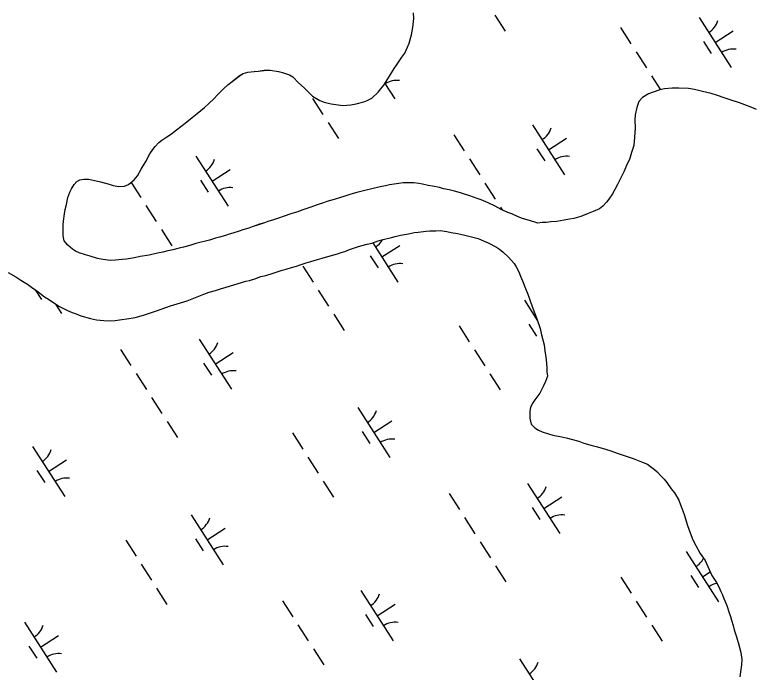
# Model space of a CAD drawing. Extents: x 3937982 to 3958556, y 219448 to 241894.
# Drawn here: x 3951836 to 3952456, y 230968 to 231520 of the extents above; entities that cross this region are included whole.
import ezdxf

# ---------------------------------------------------------------- set-up
doc = ezdxf.new("R2010")
doc.units = 0
doc.layers.add('V-TOPO-SHOR', color=7, linetype='Continuous')
doc.layers.add('V-WETL-SWMP', color=7, linetype='Continuous')

msp = doc.modelspace()

# ---------------------------------------------------------------- linework, layer by layer
at = {"layer": 'V-TOPO-SHOR'}
for points in [[(3951998.687, 231445.736), (3952003.137, 231450.033), (3952005.652, 231452.765), (3952011.264, 231458.231), (3952014.555, 231461.352), (3952018.233, 231464.285), (3952024.045, 231468.778), (3952027.535, 231470.933), (3952031.416, 231472.114), (3952036.855, 231472.526), (3952040.159, 231472.929), (3952045.207, 231473.536), (3952050.067, 231473.556), (3952057.067, 231472.614), (3952061.347, 231471.467), (3952066.408, 231469.741), (3952069.136, 231468.197), (3952074.016, 231463.165), (3952078.698, 231458.911), (3952081.627, 231456.007), (3952085.727, 231451.944), (3952091.961, 231448.083), (3952095.463, 231446.932), (3952101.302, 231445.402), (3952105.191, 231444.837), (3952111.024, 231444.085), (3952117.825, 231444.503), (3952122.484, 231445.494), (3952128.698, 231447.076), (3952131.606, 231448.255), (3952135.485, 231450.215), (3952140.712, 231455.29), (3952143.032, 231458.022), (3952145.545, 231460.949), (3952149.02, 231466.405), (3952151.142, 231469.913), (3952154.228, 231475.172), (3952156.162, 231477.9), (3952158.863, 231481.994), (3952160.796, 231484.529), (3952163.113, 231488.038), (3952165.425, 231493.1), (3952166.77, 231496.41), (3952168.878, 231503.416), (3952170.016, 231509.445), (3952170.762, 231517.027), (3952170.547, 231521.69)], [(3952458.334, 231440.727), (3952454.439, 231442.459), (3952448.405, 231444.571), (3952443.928, 231446.301), (3952436.338, 231448.794), (3952431.083, 231450.52), (3952425.633, 231452.441), (3952420.186, 231453.971), (3952412.985, 231455.884), (3952406.177, 231457.41), (3952401.315, 231458.165), (3952393.15, 231458.52), (3952387.514, 231458.69), (3952381.104, 231457.885), (3952377.221, 231457.09), (3952371.593, 231455.317), (3952367.712, 231453.746), (3952362.672, 231450.807), (3952359.577, 231447.491), (3952357.851, 231442.236), (3952356.515, 231436.207), (3952356.339, 231431.929), (3952356.37, 231424.933), (3952355.819, 231417.545), (3952355.266, 231410.547), (3952353.544, 231404.514), (3952351.625, 231398.675), (3952349.892, 231394.976), (3952347.197, 231388.941), (3952345.079, 231384.46), (3952341.805, 231377.839), (3952339.49, 231373.552), (3952337.563, 231369.852), (3952334.473, 231365.369), (3952332.54, 231362.833), (3952329.445, 231359.517), (3952326.539, 231357.367), (3952321.302, 231355.012), (3952317.034, 231353.244), (3952310.825, 231350.885), (3952305.002, 231349.304), (3952301.314, 231348.511), (3952297.04, 231347.717), (3952290.631, 231346.717), (3952285.773, 231346.308), (3952281.89, 231345.708), (3952278.585, 231345.693), (3952274.897, 231345.288), (3952267.696, 231347.395), (3952264.775, 231348.354), (3952261.857, 231349.312), (3952258.353, 231350.658), (3952252.901, 231352.968), (3952249.591, 231354.313), (3952243.945, 231356.814), (3952238.88, 231359.513), (3952233.037, 231362.211), (3952227.391, 231364.711), (3952223.887, 231366.057), (3952217.659, 231368.168), (3952213.377, 231369.704), (3952209.875, 231370.855), (3952204.816, 231372.195), (3952200.536, 231373.147), (3952195.674, 231374.097), (3952192.17, 231375.248), (3952186.529, 231376.196), (3952182.833, 231376.956), (3952177.971, 231378.103), (3952174.86, 231378.478), (3952170.774, 231379.043), (3952165.916, 231379.023), (3952161.835, 231379.004), (3952158.144, 231378.601), (3952150.376, 231377.401)], [(3952150.376, 231377.401), (3952147.075, 231376.608), (3952142.61, 231375.617), (3952135.62, 231374.032), (3952130.766, 231373.04), (3952127.465, 231372.248), (3952122.808, 231370.867), (3952119.896, 231370.079), (3952116.207, 231369.09), (3952112.132, 231367.711), (3952109.219, 231366.923), (3952103.981, 231365.149), (3952097.769, 231363.374), (3952094.859, 231362.391), (3952090.589, 231360.818), (3952083.603, 231358.454), (3952076.812, 231356.093), (3952073.318, 231354.717), (3952068.466, 231353.337), (3952061.091, 231350.779), (3952057.987, 231349.791), (3952052.942, 231348.022), (3952048.283, 231346.642), (3952045.371, 231345.657), (3952041.298, 231344.278), (3952035.088, 231342.113), (3952032.176, 231341.13), (3952027.324, 231339.553), (3952024.219, 231338.568), (3952018.978, 231336.991), (3952015.874, 231336.006), (3952012.574, 231334.827), (3952007.528, 231333.444), (3952004.227, 231332.652), (3951999.18, 231331.077), (3951995.881, 231330.284), (3951991.027, 231328.904), (3951987.728, 231328.111), (3951982.682, 231326.534), (3951977.441, 231325.152), (3951973.752, 231324.165), (3951968.512, 231322.78), (3951964.237, 231321.986), (3951959.967, 231320.995), (3951955.501, 231320.003), (3951948.513, 231318.418), (3951941.132, 231317.22), (3951936.278, 231316.229), (3951929.675, 231315.033), (3951925.983, 231314.824), (3951920.351, 231314.216), (3951916.269, 231314.005), (3951909.658, 231314.752), (3951905.38, 231315.512), (3951899.152, 231317.429), (3951895.066, 231318.576), (3951889.811, 231320.497), (3951886.891, 231321.844), (3951884.163, 231323.389), (3951880.456, 231326.676), (3951877.331, 231330.356), (3951876.339, 231334.626), (3951876.319, 231339.678), (3951876.495, 231343.955), (3951876.87, 231347.066), (3951877.619, 231353.095), (3951878.189, 231356.595), (3951879.141, 231360.875), (3951880.476, 231366.712), (3951882.012, 231371.187), (3951883.36, 231374.107), (3951885.676, 231377.81), (3951887.804, 231380.151), (3951890.52, 231381.523), (3951893.819, 231382.316), (3951897.706, 231382.14), (3951904.127, 231380.806), (3951907.823, 231379.85), (3951915.022, 231377.937), (3951918.329, 231376.981), (3951923.191, 231376.03), (3951928.049, 231376.44), (3951931.347, 231377.814), (3951935.996, 231381.527), (3951938.896, 231385.038), (3951941.982, 231390.491), (3951945.84, 231396.922), (3951949.117, 231403.351), (3951951.628, 231407.054), (3951953.559, 231409.589), (3951956.848, 231412.907), (3951959.367, 231414.86), (3951963.437, 231417.599), (3951966.537, 231419.557), (3951971.573, 231423.659), (3951975.254, 231426.397), (3951978.934, 231429.328), (3951984.744, 231433.823), (3951988.809, 231437.337), (3951995.201, 231442.418), (3951998.687, 231445.736)], [(3951830.229, 231303.775), (3951836.657, 231300.109), (3951840.946, 231297.408), (3951846.402, 231293.932), (3951849.91, 231291.616), (3951855.564, 231287.559), (3951860.828, 231283.502), (3951864.141, 231281.378), (3951869.405, 231277.708), (3951873.3, 231275.392), (3951880.12, 231271.924), (3951884.011, 231270.386), (3951887.323, 231269.039), (3951891.411, 231267.503), (3951899.388, 231265.205), (3951904.444, 231264.255), (3951907.557, 231263.88), (3951910.668, 231263.503), (3951915.915, 231263.333), (3951919.997, 231263.544), (3951925.629, 231264.347), (3951929.901, 231264.949), (3951936.893, 231265.95), (3951943.88, 231267.923), (3951948.15, 231269.498), (3951954.747, 231271.662), (3951962.704, 231274.613), (3951966.584, 231275.795), (3951972.214, 231277.569), (3951977.648, 231279.34), (3951980.56, 231280.131), (3951994.529, 231285.634), (3951998.992, 231287.207), (3952004.427, 231288.786), (3952009.277, 231290.361), (3952012.384, 231291.348), (3952016.849, 231292.726), (3952019.759, 231293.516), (3952023.447, 231294.698), (3952029.853, 231296.476), (3952032.764, 231297.264), (3952037.228, 231298.645), (3952042.469, 231300.416), (3952046.545, 231301.405), (3952052.562, 231303.376), (3952060.131, 231305.741), (3952063.625, 231306.726), (3952068.087, 231308.106), (3952072.36, 231309.29), (3952075.464, 231310.275), (3952080.509, 231312.047), (3952084.197, 231313.036), (3952090.019, 231314.81), (3952093.902, 231315.799), (3952100.501, 231317.771), (3952106.715, 231319.547), (3952109.817, 231320.724), (3952112.73, 231321.515), (3952116.803, 231323.088), (3952123.404, 231325.254), (3952126.312, 231326.237), (3952131.555, 231327.622), (3952135.438, 231328.609), (3952140.677, 231330.38), (3952144.949, 231331.566), (3952151.937, 231333.151), (3952155.043, 231333.942), (3952159.508, 231335.128), (3952166.305, 231336.322), (3952171.159, 231337.315), (3952174.461, 231337.718), (3952181.065, 231338.523), (3952184.172, 231338.927), (3952189.227, 231338.755), (3952192.919, 231338.964), (3952198.365, 231338.21), (3952202.059, 231337.448), (3952207.31, 231336.694), (3952212.367, 231335.55), (3952215.677, 231334.591), (3952220.149, 231333.641), (3952224.821, 231332.299), (3952229.881, 231330.184), (3952233.191, 231328.838), (3952240.011, 231325.174)], [(3952240.011, 231325.174), (3952242.544, 231323.436), (3952245.86, 231320.925), (3952250.153, 231316.667), (3952254.84, 231311.441), (3952256.6, 231308.727), (3952258.951, 231304.461), (3952260.132, 231300.775), (3952261.9, 231296.896), (3952264.454, 231290.492), (3952266.418, 231285.642), (3952269.961, 231275.357), (3952274.086, 231265.076), (3952276.648, 231256.923), (3952278.032, 231251.487), (3952280.01, 231243.14), (3952280.809, 231238.089), (3952281.813, 231230.903), (3952282.232, 231223.715), (3952282.439, 231220.606), (3952282.847, 231216.721), (3952281.311, 231212.244), (3952279.576, 231208.737), (3952276.494, 231202.505), (3952272.242, 231197.045), (3952270.504, 231194.512), (3952268.771, 231190.811), (3952268.009, 231187.117), (3952268.034, 231181.675), (3952269.222, 231176.627), (3952272.343, 231173.53), (3952275.462, 231171.601), (3952278.577, 231170.254), (3952283.832, 231168.332), (3952287.334, 231167.376), (3952292.001, 231166.618), (3952294.922, 231165.854), (3952299.589, 231164.71), (3952302.897, 231163.946), (3952309.125, 231162.223), (3952313.405, 231160.687), (3952320.409, 231158.774), (3952324.884, 231157.628), (3952331.501, 231155.518), (3952336.173, 231154.179), (3952341.428, 231152.258), (3952349.796, 231149.378), (3952354.859, 231147.652), (3952361.867, 231144.961), (3952366.733, 231142.843), (3952369.266, 231141.104), (3952372.777, 231138.593), (3952374.925, 231136.466), (3952378.437, 231132.787), (3952380.78, 231130.272), (3952383.123, 231127.561), (3952386.84, 231122.33), (3952389.382, 231118.843), (3952393.101, 231112.639), (3952394.672, 231108.758), (3952396.638, 231103.714), (3952397.82, 231099.833), (3952400.185, 231092.264), (3952401.76, 231087.606), (3952404.906, 231079.457), (3952407.451, 231074.61), (3952411.172, 231068.017), (3952415.281, 231062.011), (3952420.776, 231049.598), (3952424.884, 231043.591), (3952426.647, 231040.099), (3952428.413, 231036.22), (3952429.787, 231033.312), (3952430.964, 231030.205), (3952433.324, 231024.387), (3952435.294, 231018.175), (3952436.471, 231015.07), (3952437.459, 231011.966), (3952438.642, 231007.696), (3952439.629, 231004.007), (3952441.598, 230998.185), (3952443.572, 230991.391), (3952445.155, 230984.985), (3952445.958, 230978.964), (3952445.782, 230974.688), (3952445.03, 230968.661), (3952444.465, 230964.577)]]:
    msp.add_lwpolyline(points, dxfattribs=at)
at = {"layer": 'V-WETL-SWMP'}
for p, q in [((3952238.679, 231519.878), (3952247.339, 231506.425)), ((3952410.131, 231517.947), (3952437.194, 231475.904)), ((3952344.266, 231509.352), (3952352.926, 231495.898)), ((3952423.662, 231496.925), (3952438.798, 231506.668)), ((3952413.927, 231497.794), (3952420.422, 231487.704)), ((3952357.256, 231489.171), (3952365.916, 231475.717)), ((3952370.246, 231468.99), (3952377.826, 231457.214)), ((3952146.484, 231462.422), (3952154.76, 231449.564)), ((3952085.822, 231450.03), (3952094.482, 231436.576)), ((3952098.812, 231429.849), (3952107.472, 231416.395)), ((3952270.264, 231427.917), (3952297.326, 231385.874)), ((3952204.399, 231419.322), (3952213.059, 231405.869)), ((3952283.795, 231406.896), (3952298.931, 231416.638)), ((3952274.06, 231407.765), (3952280.555, 231397.675)), ((3951987.831, 231401.578), (3952014.893, 231359.535)), ((3952217.389, 231399.142), (3952226.049, 231385.688)), ((3952001.362, 231380.556), (3952016.498, 231390.299)), ((3951933.422, 231379.471), (3951941.625, 231366.727)), ((3951991.627, 231381.426), (3951998.122, 231371.335)), ((3952230.379, 231378.961), (3952239.039, 231365.507)), ((3951945.955, 231360), (3951954.615, 231346.546)), ((3952243.369, 231358.78), (3952244.908, 231356.388)), ((3951958.945, 231339.819), (3951967.605, 231326.366)), ((3952136.202, 231328.869), (3952157.459, 231295.845)), ((3952143.928, 231316.866), (3952159.063, 231326.609)), ((3952134.193, 231317.735), (3952140.688, 231307.645)), ((3952077.522, 231309.112), (3952086.182, 231295.658)), ((3951853.084, 231289.338), (3951858.255, 231281.306)), ((3952090.512, 231288.931), (3952099.171, 231275.478)), ((3951869.957, 231277.38), (3951875.026, 231269.505)), ((3952263.526, 231280.589), (3952274.633, 231263.334)), ((3952103.501, 231268.751), (3952112.161, 231255.297)), ((3952208.66, 231259.192), (3952217.32, 231245.738)), ((3952267.322, 231260.437), (3952273.817, 231250.347)), ((3951990.529, 231247.858), (3952017.592, 231205.815)), ((3951924.664, 231239.263), (3951933.324, 231225.81)), ((3952004.061, 231226.837), (3952019.196, 231236.579)), ((3952221.65, 231239.011), (3952230.31, 231225.558)), ((3951994.325, 231227.706), (3952000.82, 231217.616)), ((3951937.654, 231219.083), (3951946.314, 231205.629)), ((3952234.64, 231218.831), (3952243.3, 231205.377)), ((3951950.644, 231198.902), (3951959.304, 231185.448)), ((3952123.659, 231190.56), (3952150.721, 231148.517)), ((3951963.634, 231178.721), (3951972.294, 231165.267)), ((3952137.19, 231169.538), (3952152.325, 231179.281)), ((3952068.793, 231169.163), (3952077.453, 231155.709)), ((3952127.455, 231170.407), (3952133.95, 231160.317)), ((3951850.662, 231157.829), (3951877.724, 231115.786)), ((3951864.193, 231136.807), (3951879.329, 231146.55)), ((3952081.783, 231148.982), (3952090.442, 231135.528)), ((3951854.458, 231137.676), (3951860.953, 231127.586)), ((3952094.772, 231128.801), (3952103.432, 231115.347)), ((3952266.225, 231126.87), (3952293.287, 231084.826)), ((3952200.36, 231118.275), (3952209.02, 231104.821)), ((3952279.756, 231105.848), (3952294.891, 231115.59)), ((3952270.021, 231106.717), (3952276.516, 231096.627)), ((3951983.791, 231100.53), (3952010.854, 231058.487)), ((3952213.349, 231098.094), (3952222.009, 231084.64)), ((3951997.323, 231079.509), (3952012.458, 231089.251)), ((3951928.925, 231079.133), (3951937.585, 231065.679)), ((3951987.587, 231080.378), (3951994.082, 231070.287)), ((3952226.339, 231077.913), (3952234.999, 231064.459)), ((3952399.354, 231069.571), (3952426.416, 231027.528)), ((3951941.915, 231058.952), (3951950.575, 231045.499)), ((3952239.329, 231057.732), (3952247.989, 231044.279)), ((3952344.488, 231048.174), (3952353.148, 231034.72)), ((3952403.15, 231049.419), (3952409.645, 231039.328)), ((3952412.885, 231048.549), (3952419.387, 231052.735)), ((3951954.905, 231038.772), (3951963.565, 231025.318)), ((3952126.357, 231036.84), (3952153.42, 230994.797)), ((3952060.492, 231028.245), (3952069.152, 231014.791)), ((3952139.888, 231015.818), (3952155.024, 231025.561)), ((3952357.478, 231027.993), (3952366.138, 231014.539)), ((3952130.153, 231016.688), (3952136.648, 231006.597)), ((3951843.924, 231010.501), (3951870.986, 230968.458)), ((3952073.482, 231008.064), (3952082.142, 230994.611)), ((3952370.468, 231007.812), (3952379.127, 230994.359)), ((3951857.455, 230989.479), (3951872.591, 230999.222)), ((3951847.72, 230990.348), (3951854.215, 230980.258)), ((3952086.472, 230987.884), (3952095.132, 230974.43)), ((3952259.487, 230979.542), (3952286.549, 230937.498))]:
    msp.add_line(p, q, dxfattribs=at)
for points in [[(3952105.191, 231444.837), (3952111.024, 231444.085), (3952117.825, 231444.503), (3952122.485, 231445.495), (3952128.697, 231447.076), (3952131.607, 231448.255), (3952135.485, 231450.215), (3952140.711, 231455.291), (3952143.031, 231458.022), (3952145.545, 231460.948), (3952149.02, 231466.404), (3952151.142, 231469.912), (3952154.229, 231475.172), (3952156.161, 231477.901), (3952158.864, 231481.994), (3952160.796, 231484.529), (3952163.113, 231488.037), (3952165.424, 231493.1), (3952166.77, 231496.41), (3952168.877, 231503.416), (3952170.017, 231509.445), (3952170.762, 231517.028), (3952170.547, 231521.691)], [(3952041.297, 231344.279), (3952035.087, 231342.114), (3952032.176, 231341.13), (3952027.325, 231339.554), (3952024.219, 231338.569), (3952018.979, 231336.991), (3952015.874, 231336.006), (3952012.575, 231334.826), (3952007.528, 231333.444), (3952004.227, 231332.652), (3951999.181, 231331.076), (3951995.881, 231330.284), (3951991.028, 231328.903), (3951987.728, 231328.111), (3951982.682, 231326.534), (3951977.44, 231325.151), (3951973.752, 231324.164), (3951968.511, 231322.781), (3951964.238, 231321.985), (3951959.967, 231320.995), (3951955.501, 231320.004), (3951948.512, 231318.419), (3951941.132, 231317.221), (3951936.278, 231316.228), (3951929.675, 231315.033), (3951925.983, 231314.823), (3951920.35, 231314.216), (3951916.27, 231314.004), (3951909.659, 231314.752), (3951905.38, 231315.511), (3951899.152, 231317.428), (3951895.066, 231318.576), (3951889.811, 231320.497), (3951886.89, 231321.845), (3951884.162, 231323.388), (3951880.455, 231326.676), (3951877.33, 231330.355), (3951876.34, 231334.626), (3951876.318, 231339.679), (3951876.494, 231343.955), (3951876.869, 231347.066), (3951877.62, 231353.094), (3951878.188, 231356.595), (3951879.142, 231360.875), (3951880.477, 231366.711), (3951882.012, 231371.187), (3951883.36, 231374.108), (3951885.676, 231377.811), (3951887.804, 231380.152), (3951890.519, 231381.524), (3951893.819, 231382.316), (3951897.707, 231382.139), (3951904.126, 231380.806), (3951907.823, 231379.85), (3951915.022, 231377.938), (3951918.33, 231376.98), (3951923.192, 231376.03), (3951928.049, 231376.439), (3951931.347, 231377.814), (3951935.995, 231381.527), (3951938.895, 231385.037), (3951941.981, 231390.492), (3951945.84, 231396.922), (3951949.117, 231403.35), (3951951.627, 231407.053), (3951953.56, 231409.588), (3951956.849, 231412.906), (3951959.367, 231414.861), (3951963.437, 231417.599), (3951966.538, 231419.556), (3951971.573, 231423.659), (3951975.254, 231426.396), (3951978.933, 231429.327), (3951984.744, 231433.822), (3951988.81, 231437.338), (3951995.202, 231442.418), (3951998.686, 231445.737), (3952003.137, 231450.032), (3952005.652, 231452.764), (3952011.264, 231458.23), (3952014.555, 231461.353), (3952018.234, 231464.284), (3952024.045, 231468.779), (3952027.534, 231470.932), (3952031.416, 231472.115), (3952036.856, 231472.527), (3952040.158, 231472.93), (3952045.208, 231473.535), (3952050.067, 231473.556), (3952057.067, 231472.615), (3952061.348, 231471.467), (3952066.408, 231469.74), (3952069.136, 231468.197), (3952074.016, 231463.165), (3952078.699, 231458.91), (3952081.627, 231456.007), (3952085.726, 231451.944), (3952091.961, 231448.084), (3952095.464, 231446.933), (3952101.301, 231445.403), (3952105.191, 231444.837)], [(3952458.334, 231440.727), (3952454.439, 231442.459), (3952448.405, 231444.571), (3952443.928, 231446.301), (3952436.338, 231448.794), (3952431.083, 231450.521), (3952425.633, 231452.441), (3952420.185, 231453.972), (3952412.986, 231455.884), (3952406.177, 231457.41), (3952401.315, 231458.166), (3952393.151, 231458.519), (3952387.514, 231458.689), (3952381.104, 231457.884), (3952377.221, 231457.09), (3952371.593, 231455.317), (3952367.712, 231453.745), (3952362.672, 231450.808), (3952359.577, 231447.491), (3952357.851, 231442.236), (3952356.516, 231436.206), (3952356.34, 231431.929), (3952356.371, 231424.933), (3952355.82, 231417.546), (3952355.267, 231410.547), (3952353.544, 231404.515), (3952351.625, 231398.676), (3952349.892, 231394.976), (3952347.198, 231388.94), (3952345.079, 231384.46), (3952341.804, 231377.839), (3952339.49, 231373.553), (3952337.563, 231369.852), (3952334.473, 231365.369), (3952332.54, 231362.834), (3952329.445, 231359.517), (3952326.539, 231357.366), (3952321.302, 231355.012), (3952317.034, 231353.244), (3952310.825, 231350.885), (3952305.002, 231349.305), (3952301.313, 231348.512), (3952297.04, 231347.716), (3952290.631, 231346.717), (3952285.774, 231346.307), (3952281.89, 231345.707), (3952278.586, 231345.693), (3952274.896, 231345.288), (3952267.696, 231347.395), (3952264.776, 231348.354), (3952261.857, 231349.313), (3952258.353, 231350.658), (3952252.901, 231352.967), (3952249.592, 231354.313), (3952243.945, 231356.815), (3952238.88, 231359.514), (3952233.038, 231362.21), (3952227.391, 231364.712), (3952223.887, 231366.057), (3952217.659, 231368.168), (3952213.377, 231369.704), (3952209.874, 231370.855), (3952204.815, 231372.194), (3952200.535, 231373.147), (3952195.673, 231374.098), (3952192.169, 231375.249), (3952186.529, 231376.196), (3952182.833, 231376.957), (3952177.97, 231378.102), (3952174.859, 231378.478), (3952170.775, 231379.043), (3952165.916, 231379.022), (3952161.835, 231379.004), (3952158.144, 231378.6), (3952150.376, 231377.4), (3952147.075, 231376.608), (3952142.61, 231375.617), (3952135.62, 231374.032), (3952130.766, 231373.04), (3952127.465, 231372.248), (3952122.807, 231370.868), (3952119.895, 231370.078), (3952116.207, 231369.09), (3952112.132, 231367.712), (3952109.22, 231366.922), (3952103.98, 231365.15), (3952097.769, 231363.374), (3952094.858, 231362.39), (3952090.589, 231360.817), (3952083.603, 231358.454), (3952076.811, 231356.093), (3952073.319, 231354.717), (3952068.466, 231353.336), (3952061.092, 231350.778), (3952057.987, 231349.792), (3952052.942, 231348.022), (3952048.283, 231346.641), (3952045.372, 231345.657), (3952041.297, 231344.279)], [(3951830.229, 231303.775), (3951836.658, 231300.11), (3951840.945, 231297.408), (3951846.402, 231293.933), (3951849.91, 231291.616), (3951855.564, 231287.559), (3951860.828, 231283.501), (3951864.141, 231281.377), (3951869.405, 231277.708), (3951873.301, 231275.392), (3951880.119, 231271.924), (3951884.012, 231270.386), (3951887.322, 231269.039), (3951891.41, 231267.502), (3951899.388, 231265.205), (3951904.445, 231264.255), (3951907.556, 231263.88), (3951910.667, 231263.504), (3951915.915, 231263.333), (3951919.996, 231263.545), (3951925.628, 231264.346), (3951929.901, 231264.948), (3951936.893, 231265.95), (3951943.881, 231267.923), (3951948.15, 231269.497), (3951954.748, 231271.663), (3951962.704, 231274.613), (3951966.585, 231275.795), (3951972.214, 231277.569), (3951977.648, 231279.341), (3951980.56, 231280.131), (3951994.529, 231285.633), (3951998.992, 231287.207), (3952004.427, 231288.786), (3952009.278, 231290.361), (3952012.384, 231291.347), (3952016.848, 231292.726), (3952019.759, 231293.516), (3952023.447, 231294.698), (3952029.853, 231296.475), (3952032.764, 231297.265), (3952037.228, 231298.645), (3952042.468, 231300.416), (3952046.545, 231301.406), (3952052.561, 231303.375), (3952060.13, 231305.74), (3952063.624, 231306.727), (3952068.088, 231308.107), (3952072.359, 231309.291), (3952075.464, 231310.276), (3952080.509, 231312.047), (3952084.198, 231313.035), (3952090.02, 231314.809), (3952093.903, 231315.798), (3952100.502, 231317.77), (3952106.714, 231319.546), (3952109.818, 231320.725), (3952112.73, 231321.515), (3952116.804, 231323.087), (3952123.403, 231325.254), (3952126.313, 231326.238), (3952131.555, 231327.621), (3952135.437, 231328.61), (3952140.677, 231330.381), (3952144.948, 231331.566), (3952151.937, 231333.151), (3952155.043, 231333.942), (3952159.508, 231335.127), (3952166.305, 231336.322), (3952171.159, 231337.315), (3952174.461, 231337.718), (3952181.066, 231338.524), (3952184.173, 231338.926), (3952189.227, 231338.754), (3952192.919, 231338.964), (3952198.364, 231338.21), (3952202.06, 231337.449), (3952207.31, 231336.694), (3952212.368, 231335.55), (3952215.676, 231334.592), (3952220.15, 231333.64), (3952224.82, 231332.3), (3952229.882, 231330.184), (3952233.192, 231328.838), (3952240.01, 231325.174), (3952242.544, 231323.436), (3952245.859, 231320.924), (3952250.153, 231316.667)], [(3952250.153, 231316.667), (3952254.84, 231311.44), (3952256.6, 231308.727), (3952258.951, 231304.461), (3952260.133, 231300.774), (3952261.899, 231296.895), (3952264.453, 231290.492), (3952266.417, 231285.642), (3952269.96, 231275.357), (3952274.086, 231265.075), (3952276.647, 231256.923), (3952278.031, 231251.488), (3952280.011, 231243.139), (3952280.81, 231238.09), (3952281.813, 231230.903), (3952282.233, 231223.714), (3952282.44, 231220.606), (3952282.846, 231216.721), (3952281.31, 231212.244), (3952279.576, 231208.738), (3952276.494, 231202.506), (3952272.242, 231197.046), (3952270.504, 231194.512), (3952268.771, 231190.812), (3952268.009, 231187.116), (3952268.033, 231181.675), (3952269.221, 231176.627), (3952272.343, 231173.531), (3952275.461, 231171.601), (3952278.577, 231170.254), (3952283.832, 231168.333), (3952287.335, 231167.376), (3952292.002, 231166.619), (3952294.921, 231165.854), (3952299.59, 231164.709), (3952302.897, 231163.945), (3952309.124, 231162.223), (3952313.406, 231160.687), (3952320.41, 231158.774), (3952324.885, 231157.627), (3952331.502, 231155.518), (3952336.172, 231154.178), (3952341.428, 231152.257), (3952349.797, 231149.378), (3952354.858, 231147.651), (3952361.866, 231144.96), (3952366.733, 231142.843), (3952369.267, 231141.105), (3952372.777, 231138.594), (3952374.924, 231136.465), (3952378.438, 231132.788), (3952380.781, 231130.272), (3952383.124, 231127.561), (3952386.84, 231122.33), (3952389.381, 231118.842), (3952393.101, 231112.639), (3952394.672, 231108.759), (3952396.637, 231103.715), (3952397.82, 231099.833), (3952400.185, 231092.264), (3952401.76, 231087.606), (3952404.905, 231079.457), (3952407.452, 231074.61), (3952411.173, 231068.018), (3952415.28, 231062.011), (3952420.776, 231049.597), (3952424.883, 231043.59), (3952426.647, 231040.099), (3952428.413, 231036.22), (3952429.786, 231033.311), (3952430.965, 231030.206), (3952433.323, 231024.386), (3952435.293, 231018.176), (3952436.472, 231015.071), (3952437.458, 231011.966), (3952438.642, 231007.696), (3952439.63, 231004.007), (3952441.598, 230998.185), (3952443.571, 230991.392), (3952445.154, 230984.985), (3952445.957, 230978.964), (3952445.781, 230974.688), (3952445.03, 230968.66), (3952444.464, 230964.576)]]:
    msp.add_lwpolyline(points, dxfattribs=at)
for centre, start, end in [((3952408.912, 231520.28), 301.99668, 343.540338), ((3952438.812, 231473.828), 81.996677, 123.540335), ((3952156.379, 231447.489), 81.996677, 123.540335), ((3952269.045, 231430.25), 301.99668, 343.540338), ((3952298.945, 231383.798), 81.996677, 123.540335), ((3951986.612, 231403.911), 301.99668, 343.540338), ((3952016.512, 231357.459), 81.996677, 123.540335), ((3952129.177, 231340.221), 301.99668, 330.070854), ((3952159.078, 231293.769), 81.996677, 123.540335), ((3952262.307, 231282.922), 301.99668, 305.938321), ((3951989.31, 231250.191), 301.99668, 343.540338), ((3952019.21, 231203.739), 81.996677, 123.540335), ((3952122.439, 231192.893), 301.99668, 343.540338), ((3952152.339, 231146.441), 81.996677, 123.540335), ((3951849.443, 231160.162), 301.99668, 343.540338), ((3951879.343, 231113.71), 81.996677, 123.540335), ((3952265.005, 231129.202), 301.99668, 343.540338), ((3951982.572, 231102.863), 301.99668, 343.540338), ((3952294.905, 231082.751), 81.996677, 123.540335), ((3952012.472, 231056.411), 81.996677, 123.540335), ((3952398.135, 231071.904), 301.99668, 333.458072), ((3952428.035, 231025.452), 99.076002, 123.540335), ((3952125.138, 231039.173), 301.99668, 343.540338), ((3952155.038, 230992.721), 81.996677, 123.540335), ((3951842.705, 231012.834), 301.99668, 343.540338), ((3951872.605, 230966.382), 81.996677, 123.540335), ((3952258.267, 230981.874), 301.99668, 343.540338)]:
    msp.add_arc(centre, 17.623, start, end, dxfattribs=at)

doc.saveas('drawing.dxf')
